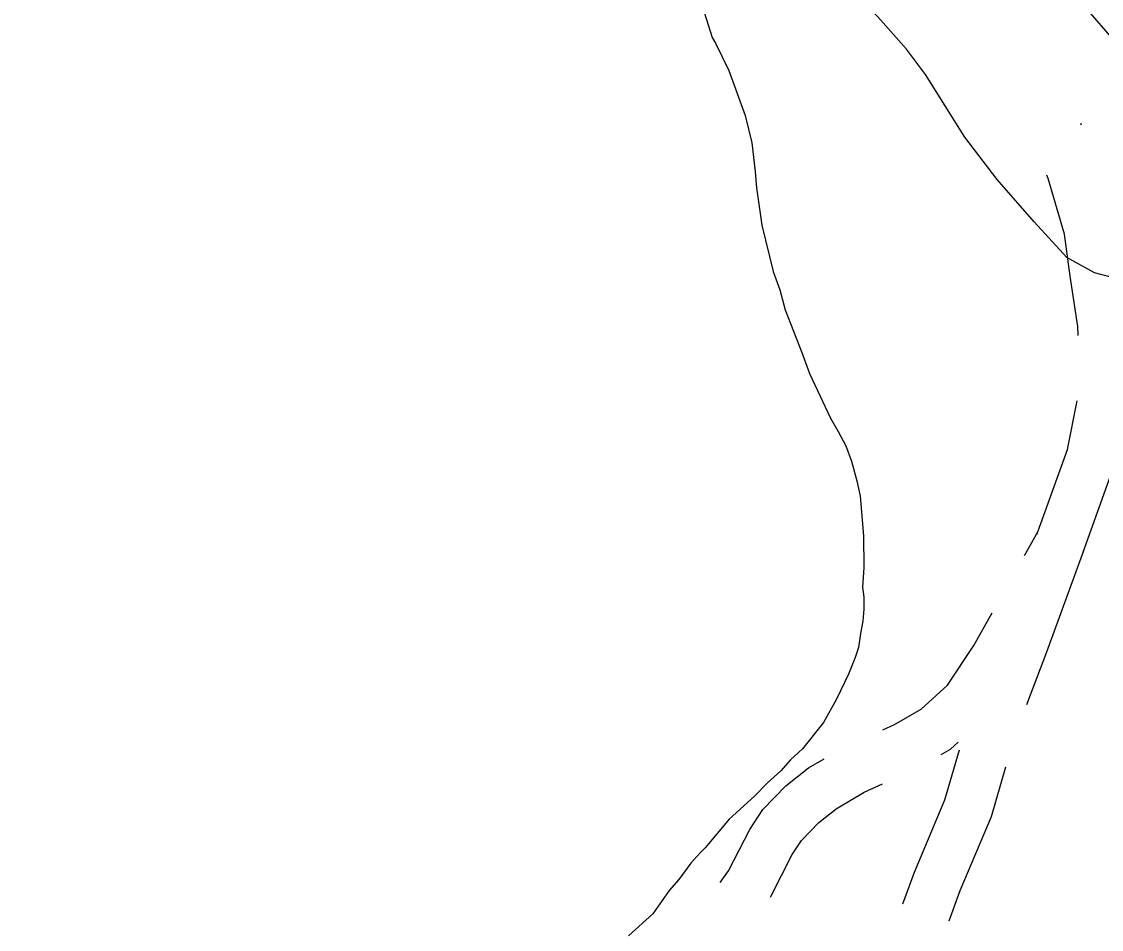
# Model space of a CAD drawing. Extents: x 3161665 to 3199565, y 885729 to 911164.
# Drawn here: x 3174412 to 3175069, y 902309 to 902861 of the extents above; entities that cross this region are included whole.
import ezdxf

# ---------------------------------------------------------------- set-up
doc = ezdxf.new("R2010")
doc.units = 0
for name, color, linetype in [('V-LEVE-TOET', 7, 'Continuous'), ('V-ROAD-CNTR', 7, 'Continuous'), ('V-SITE-VEGE', 7, 'Continuous')]:
    doc.layers.add(name, color=color, linetype=linetype)

msp = doc.modelspace()

# ---------------------------------------------------------------- linework, layer by layer
at = {"layer": 'V-LEVE-TOET'}
for points in [[(3174392.83, 903558.12), (3174581.25, 903381.84), (3174788.58, 903164.36), (3174887.9, 903043.66), (3174906.9, 903029.54), (3174957.13, 902982.76), (3175010.66, 902925.9), (3175087.4, 902837.47), (3175226.05, 902719.35), (3175384.77, 902587.94), (3175544.76, 902467.91), (3175670.56, 902374.01), (3175820.59, 902258.22)], [(3175064.94, 902708.55), (3175048.03, 902717.83), (3175028.19, 902739.49), (3175005.59, 902765.16), (3174985.97, 902791.02), (3174962.04, 902829.07), (3174950.55, 902844.5), (3174933.1, 902864.15), (3174898.17, 902900.07), (3174825.11, 902968.73), (3174770.14, 903023.52), (3174692.36, 903104.38), (3174573.92, 903231.17), (3174443.19, 903373.59), (3174350.95, 903473.29)], [(3175705.63, 902218.03), (3175553.74, 902322.46), (3175400.49, 902433.47), (3175251.89, 902555.44), (3175120.18, 902665.34), (3175075.7, 902705.7), (3175064.94, 902708.55)]]:
    msp.add_lwpolyline(points, dxfattribs=at)
at = {"layer": 'V-ROAD-CNTR'}
msp.add_line((3175057.02, 902798.21), (3175056.62, 902799.35), dxfattribs=at)
for points in [[(3175054.97, 902670.47), (3175054.81, 902675.85), (3175050.1, 902706.41), (3175046.68, 902731.93), (3175036.62, 902765.81), (3175035.9, 902767.87)], [(3175022.4, 902536.6), (3175030.52, 902550.98), (3175048.43, 902601.06), (3175054.42, 902630.69)], [(3175058.01, 902538.76), (3175077.4, 902593), (3175083.38, 902622.56)], [(3175030.13, 902549.89), (3175029.95, 902549.39)], [(3175058.3, 902539.56), (3175035.68, 902477.9), (3175023.45, 902445.9)], [(3174936.2, 902430.72), (3174943.29, 902433.84), (3174959.42, 902443.21), (3174975.51, 902457.9), (3174991.45, 902481.84), (3175002.72, 902501.78)], [(3174971.7, 902415.64), (3174977.27, 902418.88), (3174981.9, 902423.11)], [(3174982.6, 902418.35), (3174973.75, 902387.82), (3174955.17, 902343.84), (3174948.11, 902324.63)], [(3174837.29, 902337.9), (3174842.29, 902344.98), (3174855.17, 902370.03), (3174863.2, 902382.13), (3174877.05, 902396.63), (3174890.86, 902407.48), (3174900.36, 902413.07)], [(3175010.83, 902408), (3175002.07, 902377.77), (3174983.08, 902332.82), (3174976.27, 902314.31)], [(3174867.71, 902328.97), (3174868.01, 902329.39), (3174881.09, 902354.83), (3174886.73, 902363.33), (3174897.26, 902374.36), (3174907.8, 902382.64), (3174924.88, 902392.69), (3174935.97, 902397.78)]]:
    msp.add_lwpolyline(points, dxfattribs=at)
at = {"layer": 'V-SITE-VEGE'}
for points in [[(3174826.29, 902870.84), (3174832.33, 902851.5), (3174834.35, 902848.16), (3174842.39, 902831.5), (3174852.46, 902804.16), (3174856.5, 902787.48), (3174858.54, 902770.13), (3174859.23, 902760.12), (3174862.62, 902737.44), (3174869.36, 902709.42), (3174873.39, 902698.08), (3174876.75, 902686.08), (3174886.82, 902660.07), (3174891.52, 902647.4), (3174904.26, 902620.06), (3174908.95, 902612.07), (3174913.64, 902603.4), (3174917, 902594.06), (3174920.37, 902582.06), (3174922.39, 902572.72), (3174924.44, 902548.69), (3174924.49, 902529.34), (3174923.85, 902517.32), (3174924.53, 902511.32), (3174924.54, 902503.98), (3174923.89, 902496.63), (3174922.57, 902489.29), (3174921.26, 902480.61), (3174919.27, 902474.6), (3174915.29, 902464.58), (3174907.98, 902449.21)], [(3174907.98, 902449.21), (3174900, 902435.18), (3174887.36, 902419.13), (3174880.03, 902412.44), (3174874.04, 902405.75), (3174866.04, 902398.4), (3174858.05, 902390.37), (3174842.73, 902376.32), (3174828.09, 902358.93), (3174824.76, 902355.59), (3174819.43, 902349.57), (3174812.11, 902339.54), (3174806.12, 902332.86), (3174796.14, 902318.82), (3174781.49, 902305.44)]]:
    msp.add_lwpolyline(points, dxfattribs=at)

doc.saveas('drawing.dxf')
